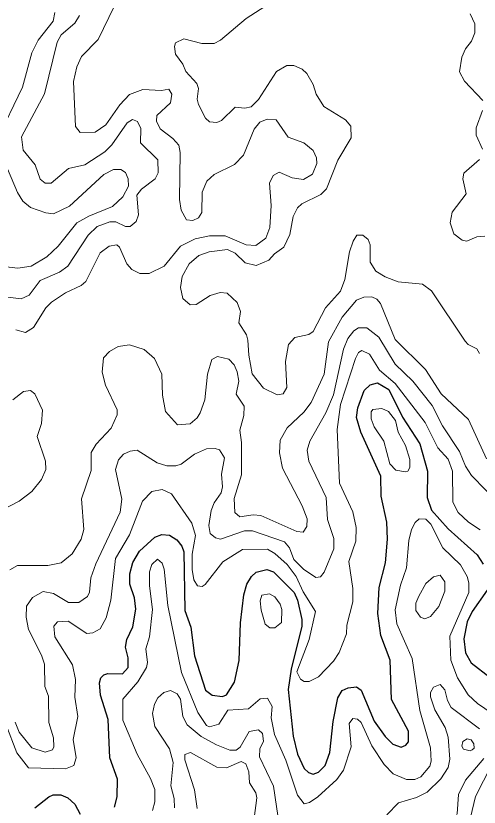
# Model space of a CAD drawing. Extents: x 577 to 602.9, y 7483.8 to 7511.6.
# Drawn here: x 584.536 to 585.493, y 7499.086 to 7500.722 of the extents above; entities that cross this region are included whole.
import ezdxf

# ---------------------------------------------------------------- set-up
doc = ezdxf.new("R2010")
doc.units = 0
doc.header["$LTSCALE"] = 0.032
doc.layers.add('1', color=7, linetype='Continuous', lineweight=25)
doc.layers.add('2', color=7, linetype='Continuous', lineweight=13)

msp = doc.modelspace()

# ---------------------------------------------------------------- linework, layer by layer
at = {"layer": '1'}
for points in [[(585.0228, 7499.5632), (585.0323, 7499.572), (585.0546, 7499.5775), (585.0681, 7499.5728), (585.1111, 7499.5298), (585.1182, 7499.5139), (585.127, 7499.4742), (585.127, 7499.4606), (585.1047, 7499.3716), (585.0983, 7499.3294), (585.1087, 7499.2332), (585.1182, 7499.1959), (585.1317, 7499.1664), (585.1405, 7499.1577), (585.15, 7499.1545), (585.1611, 7499.1585), (585.1747, 7499.172), (585.185, 7499.199), (585.1914, 7499.2634), (585.2009, 7499.3119), (585.2104, 7499.3271), (585.2224, 7499.3326), (585.2399, 7499.335), (585.2494, 7499.3278), (585.2764, 7499.2642), (585.2987, 7499.2324), (585.3146, 7499.2165), (585.3321, 7499.2102), (585.3417, 7499.2141), (585.3472, 7499.2213), (585.3472, 7499.2436), (585.3122, 7499.3088), (585.3091, 7499.3899), (585.29, 7499.4408), (585.2836, 7499.4869), (585.2868, 7499.5402), (585.2995, 7499.5911), (585.3035, 7499.6404), (585.3027, 7499.6753), (585.2908, 7499.7294), (585.29, 7499.7708), (585.2486, 7499.8614), (585.2399, 7499.8916), (585.2423, 7499.9115), (585.2558, 7499.9473), (585.2677, 7499.9592), (585.2828, 7499.9632), (585.3067, 7499.9497), (585.3345, 7499.8924), (585.3703, 7499.8376), (585.3862, 7499.7811), (585.3854, 7499.7262), (585.3949, 7499.7), (585.4291, 7499.6618), (585.4888, 7499.6078), (585.5015, 7499.5887)], [(584.7397, 7499.0861), (584.7453, 7499.1076), (584.7461, 7499.1442), (584.7302, 7499.1879), (584.727, 7499.2674), (584.7111, 7499.3175), (584.7087, 7499.343), (584.7119, 7499.3533), (584.7182, 7499.3597), (584.7262, 7499.3628), (584.7564, 7499.362), (584.7683, 7499.3748), (584.7683, 7499.3946), (584.7628, 7499.4169), (584.7651, 7499.4328), (584.7779, 7499.4591), (584.7842, 7499.4956), (584.7811, 7499.5187), (584.7715, 7499.5473), (584.7715, 7499.5688), (584.7779, 7499.5918), (584.7914, 7499.6157), (584.8232, 7499.6443), (584.8375, 7499.6499), (584.8534, 7499.6483), (584.8685, 7499.6388), (584.8789, 7499.626), (584.8828, 7499.6141), (584.8852, 7499.4925), (584.8979, 7499.4583), (584.9051, 7499.3994), (584.9282, 7499.3278), (584.9417, 7499.3175), (584.9631, 7499.3151), (584.9711, 7499.3183), (584.9878, 7499.3445), (584.9973, 7499.3891), (585.0005, 7499.467), (585.0069, 7499.5251), (585.0132, 7499.5473), (585.0228, 7499.5632)], [(585.5094, 7499.5346), (585.4784, 7499.4909), (585.4681, 7499.4694), (585.4617, 7499.4344), (585.4649, 7499.405), (585.4768, 7499.3843), (585.5158, 7499.3541)], [(584.5751, 7499.0845), (584.6045, 7499.1076), (584.6133, 7499.1116), (584.6292, 7499.1116), (584.6435, 7499.1052), (584.6578, 7499.0925), (584.6689, 7499.0718)]]:
    msp.add_lwpolyline(points, dxfattribs=at)
at = {"layer": '2'}
for points in [[(584.9894, 7500.5333), (584.9608, 7500.5055), (584.9512, 7500.5015), (584.9361, 7500.5031), (584.9282, 7500.5103), (584.9131, 7500.5389), (584.9107, 7500.55), (584.9131, 7500.5723), (584.9099, 7500.5826), (584.8876, 7500.6073), (584.8812, 7500.6224), (584.8661, 7500.6431), (584.8638, 7500.659), (584.8661, 7500.6661), (584.8828, 7500.6749), (584.9202, 7500.6653), (584.9457, 7500.6653), (584.9592, 7500.6717), (585.0117, 7500.717), (585.0816, 7500.7623)], [(584.7389, 7500.7417), (584.7063, 7500.6733), (584.6721, 7500.6383), (584.6618, 7500.6168), (584.6554, 7500.5866), (584.6594, 7500.4936), (584.6689, 7500.4809), (584.6999, 7500.4816), (584.7222, 7500.4968), (584.7508, 7500.5381), (584.7707, 7500.5596), (584.7985, 7500.5699), (584.8367, 7500.5675), (584.8518, 7500.5707), (584.8582, 7500.5604), (584.8558, 7500.5421), (584.8272, 7500.5158), (584.8264, 7500.5047), (584.8343, 7500.4888), (584.8606, 7500.4689), (584.8725, 7500.4546), (584.8757, 7500.4395), (584.8741, 7500.3425), (584.8773, 7500.3202), (584.8884, 7500.3003), (584.9019, 7500.2988), (584.9131, 7500.3043), (584.9202, 7500.3155), (584.921, 7500.3576), (584.9305, 7500.3807), (584.9457, 7500.3942), (584.9878, 7500.4149), (585.0061, 7500.4339), (585.0284, 7500.488), (585.0403, 7500.5023), (585.0554, 7500.5087), (585.0737, 7500.5071), (585.0983, 7500.4713), (585.1309, 7500.4594), (585.15, 7500.4435), (585.1572, 7500.4284), (585.158, 7500.4172), (585.1492, 7500.395), (585.1301, 7500.3838), (585.1071, 7500.387), (585.08, 7500.399), (585.0673, 7500.3918), (585.0602, 7500.3759), (585.0633, 7500.3298), (585.061, 7500.2844), (585.0522, 7500.2622), (585.0315, 7500.2471), (585.0117, 7500.2487), (584.9687, 7500.2677), (584.9361, 7500.2677), (584.9067, 7500.2614), (584.8765, 7500.2463), (584.8423, 7500.2049), (584.8113, 7500.1898), (584.7922, 7500.1898), (584.7755, 7500.1978), (584.7651, 7500.2097), (584.75, 7500.2439), (584.7445, 7500.2487), (584.7286, 7500.2463), (584.7103, 7500.232), (584.6809, 7500.1731), (584.6713, 7500.1644), (584.6387, 7500.1493), (584.6101, 7500.1302), (584.5982, 7500.1183)], [(584.6165, 7500.7289), (584.6133, 7500.7115), (584.5823, 7500.6717), (584.5695, 7500.6455), (584.5497, 7500.5747), (584.4964, 7500.4642)], [(584.5473, 7500.1373), (584.564, 7500.1445), (584.5862, 7500.1747), (584.626, 7500.1922), (584.6435, 7500.2049), (584.6856, 7500.2685), (584.7039, 7500.2868), (584.7302, 7500.2964), (584.7429, 7500.2964), (584.7628, 7500.2868), (584.7723, 7500.2868), (584.785, 7500.2972), (584.7898, 7500.3107), (584.7858, 7500.3512), (584.7954, 7500.364), (584.824, 7500.3854), (584.8304, 7500.3974), (584.8296, 7500.4244), (584.7938, 7500.4594), (584.7946, 7500.4896), (584.7874, 7500.5039), (584.7771, 7500.5079), (584.7659, 7500.5007), (584.7341, 7500.4554), (584.7198, 7500.4411), (584.6785, 7500.4141), (584.6451, 7500.4069), (584.6093, 7500.3759), (584.5966, 7500.3759), (584.5862, 7500.3846), (584.5759, 7500.4141), (584.5512, 7500.4443), (584.5481, 7500.4721), (584.595, 7500.5612), (584.6212, 7500.6677), (584.63, 7500.6828), (584.6578, 7500.7067), (584.6673, 7500.7226)], [(585.4744, 7500.7266), (585.484, 7500.7059), (585.484, 7500.6868), (585.4776, 7500.6701), (585.4649, 7500.6542), (585.457, 7500.6367), (585.4522, 7500.6065), (585.4625, 7500.5874), (585.5007, 7500.5469)], [(585.4935, 7500.0244), (585.488, 7500.034), (585.4705, 7500.0427), (585.4641, 7500.0499), (585.3949, 7500.154), (585.3758, 7500.1676), (585.3257, 7500.1723), (585.2987, 7500.1827), (585.2796, 7500.1946), (585.2677, 7500.2129), (585.2677, 7500.2487), (585.2637, 7500.2598), (585.2526, 7500.2685), (585.2407, 7500.2685), (585.2327, 7500.2566), (585.2256, 7500.2344), (585.216, 7500.1771), (585.2065, 7500.1532), (585.1755, 7500.1183), (585.15, 7500.0697), (585.1413, 7500.0634), (585.1126, 7500.057), (585.0991, 7500.0427), (585.0928, 7500.0077), (585.0959, 7499.9537), (585.088, 7499.9409), (585.0761, 7499.9385), (585.0474, 7499.9521), (585.0244, 7499.9823), (585.0172, 7500.0204), (585.0156, 7500.0515), (585.0124, 7500.0626), (584.9965, 7500.0872), (585.0005, 7500.1111), (584.9934, 7500.1294), (584.9727, 7500.1485), (584.9584, 7500.1501), (584.9377, 7500.1437), (584.9083, 7500.1254), (584.8964, 7500.1246), (584.8812, 7500.1381), (584.8765, 7500.1604), (584.8797, 7500.1835), (584.894, 7500.2097), (584.9138, 7500.2264), (584.9353, 7500.2344), (584.9735, 7500.2391), (584.9894, 7500.2312), (585.0101, 7500.2113), (585.0323, 7500.2057), (585.0586, 7500.2169), (585.0705, 7500.2304), (585.0896, 7500.2439), (585.1023, 7500.2701), (585.1087, 7500.3075), (585.1182, 7500.325), (585.127, 7500.3337), (585.1659, 7500.3528), (585.1778, 7500.3648), (585.2009, 7500.4236), (585.2287, 7500.4697), (585.2279, 7500.4944), (585.2168, 7500.5071), (585.1723, 7500.5349), (585.1564, 7500.5604), (585.15, 7500.5803), (585.1373, 7500.6033), (585.1278, 7500.6121), (585.1103, 7500.6192), (585.0959, 7500.6192), (585.0745, 7500.6073), (585.0371, 7500.5492), (585.022, 7500.5341), (585.0093, 7500.531), (584.9894, 7500.5333)], [(585.4999, 7500.5262), (585.4872, 7500.4904), (585.4872, 7500.4753), (585.4999, 7500.4467)], [(585.4935, 7500.4252), (585.4617, 7500.3966), (585.4593, 7500.3854), (585.4665, 7500.3544), (585.4371, 7500.3163), (585.4331, 7500.294), (585.441, 7500.2717), (585.4577, 7500.2582), (585.4673, 7500.2566), (585.488, 7500.2654), (585.5047, 7500.267)], [(584.5186, 7500.4061), (584.5393, 7500.3568), (584.5505, 7500.3393), (584.5664, 7500.3258), (584.5982, 7500.3147), (584.6141, 7500.3131), (584.6467, 7500.329), (584.7182, 7500.3942), (584.7381, 7500.4045), (584.7532, 7500.4045), (584.7628, 7500.3982), (584.7683, 7500.3854), (584.7691, 7500.3703), (584.7572, 7500.3481), (584.7357, 7500.3282), (584.6872, 7500.3083), (584.6618, 7500.294), (584.6236, 7500.2463), (584.6005, 7500.224), (584.5679, 7500.2049), (584.5401, 7500.2002), (584.5043, 7500.2049)], [(584.5194, 7500.1405), (584.5473, 7500.1373)], [(584.8701, 7499.8765), (584.8964, 7499.8789), (584.9107, 7499.8908), (584.917, 7499.9012), (584.9266, 7499.9282), (584.9321, 7499.9815), (584.9409, 7500.0117), (584.9528, 7500.0181), (584.9759, 7500.0125), (584.987, 7500.0006), (584.9934, 7499.9863), (584.9965, 7499.9672), (584.991, 7499.9401), (585.0077, 7499.9155), (585.0069, 7499.8956), (584.9989, 7499.8654), (585.0021, 7499.8399), (585.0021, 7499.7731), (584.987, 7499.7246), (584.9886, 7499.6952), (584.9989, 7499.6865), (585.026, 7499.6904), (585.0419, 7499.6889), (585.1166, 7499.6563), (585.1293, 7499.6547), (585.1373, 7499.6666), (585.1381, 7499.6825), (585.1278, 7499.7095), (585.0872, 7499.7867), (585.0808, 7499.8185), (585.0824, 7499.8447), (585.0967, 7499.8702), (585.1309, 7499.9028), (585.146, 7499.9226), (585.1731, 7499.9815), (585.1818, 7500.0483), (585.2104, 7500.0992), (585.2399, 7500.1342), (585.255, 7500.1405), (585.2717, 7500.1413), (585.282, 7500.1365), (585.2892, 7500.1278), (585.3194, 7500.053), (585.3822, 7499.991), (585.4148, 7499.9409), (585.4713, 7499.8877), (585.5086, 7499.8065)], [(584.5982, 7500.1183), (584.5727, 7500.0777), (584.556, 7500.0674), (584.5361, 7500.0729)], [(585.5365, 7499.7111), (585.4776, 7499.7716), (585.4649, 7499.7914), (585.4522, 7499.8217), (585.4172, 7499.8749), (585.3957, 7499.9163), (585.356, 7499.9672), (585.3194, 7500.0022), (585.286, 7500.0578), (585.2613, 7500.0769), (585.2438, 7500.0769), (585.2343, 7500.0713), (585.2216, 7500.0554), (585.2128, 7500.0332), (585.1922, 7499.9385), (585.1763, 7499.9012), (585.1437, 7499.8431), (585.1381, 7499.824), (585.1413, 7499.8018), (585.1771, 7499.7262), (585.1802, 7499.6809), (585.193, 7499.6419), (585.193, 7499.6205), (585.1731, 7499.572), (585.1651, 7499.5624), (585.1556, 7499.5608), (585.1301, 7499.5783), (585.1103, 7499.5982), (585.1015, 7499.6221), (585.0912, 7499.6348), (585.0252, 7499.6578), (585.0085, 7499.6578), (584.9592, 7499.6404), (584.9488, 7499.6427), (584.9377, 7499.6523), (584.9345, 7499.6682), (584.9393, 7499.6992), (584.9457, 7499.7151), (584.96, 7499.7358), (584.9631, 7499.7485), (584.9608, 7499.7747), (584.9671, 7499.8081), (584.9568, 7499.8248), (584.948, 7499.828), (584.9298, 7499.8272), (584.9051, 7499.8161), (584.8773, 7499.7954), (584.8669, 7499.7922), (584.8478, 7499.7922), (584.828, 7499.7978), (584.7866, 7499.824), (584.7723, 7499.8224), (584.7588, 7499.8161), (584.7485, 7499.8042), (584.7421, 7499.7843), (584.7548, 7499.7231), (584.7516, 7499.696), (584.7015, 7499.5895), (584.6912, 7499.56), (584.688, 7499.5306), (584.684, 7499.5219), (584.6665, 7499.5091), (584.6451, 7499.5091), (584.6141, 7499.5282), (584.5926, 7499.5322), (584.5703, 7499.5195)], [(584.5155, 7499.2579), (584.5385, 7499.1982), (584.5624, 7499.1672), (584.6387, 7499.1656), (584.6562, 7499.172), (584.661, 7499.1879), (584.6546, 7499.2261), (584.6642, 7499.2738), (584.6578, 7499.3135), (584.6594, 7499.3501), (584.653, 7499.3803), (584.6165, 7499.4384), (584.6149, 7499.4606), (584.622, 7499.4694), (584.6443, 7499.471), (584.6825, 7499.4455), (584.6952, 7499.4463), (584.7103, 7499.4551), (584.723, 7499.4773), (584.7325, 7499.5139), (584.7421, 7499.6006), (584.7707, 7499.6491), (584.7978, 7499.7191), (584.8168, 7499.739), (584.8383, 7499.7429), (584.8574, 7499.7342), (584.8995, 7499.673), (584.9075, 7499.6475), (584.9003, 7499.6093), (584.9003, 7499.5775), (584.9035, 7499.5561), (584.9115, 7499.5441), (584.921, 7499.5425), (584.9274, 7499.5465), (584.9639, 7499.5934), (585.0045, 7499.6189), (585.0562, 7499.6197), (585.0713, 7499.6109), (585.0967, 7499.5879), (585.115, 7499.5632), (585.1293, 7499.5314), (585.1548, 7499.4909), (585.1421, 7499.4328), (585.1166, 7499.366), (585.1238, 7499.3509), (585.1317, 7499.3461), (585.1421, 7499.3461), (585.1611, 7499.3557), (585.1922, 7499.3883), (585.2041, 7499.4058), (585.2192, 7499.4447), (585.22, 7499.4622), (585.2319, 7499.5107), (585.2319, 7499.5386), (585.224, 7499.5942), (585.2383, 7499.6364), (585.2391, 7499.6642), (585.2319, 7499.6968), (585.2049, 7499.7557), (585.2001, 7499.867), (585.2065, 7499.9187), (585.2375, 7500.0141), (585.2438, 7500.026), (585.251, 7500.03), (585.2669, 7500.0228), (585.2876, 7499.9894), (585.3194, 7499.9624), (585.3814, 7499.8813), (585.4077, 7499.8288), (585.4291, 7499.8058), (585.4379, 7499.7811), (585.4387, 7499.7167), (585.4498, 7499.6952), (585.4713, 7499.6753), (585.4951, 7499.6594)], [(584.5234, 7499.5767), (584.5393, 7499.5855), (584.6021, 7499.5855), (584.63, 7499.5911), (584.6522, 7499.6101), (584.6713, 7499.6404), (584.6769, 7499.6602), (584.6721, 7499.7238), (584.692, 7499.7819), (584.692, 7499.8193), (584.7023, 7499.8368), (584.7333, 7499.8694), (584.7453, 7499.8972), (584.7453, 7499.9075), (584.7214, 7499.9584), (584.7143, 7499.9855), (584.7174, 7500.0149), (584.7294, 7500.0284), (584.7477, 7500.0387), (584.7707, 7500.0419), (584.8009, 7500.0324), (584.8224, 7500.0141), (584.8375, 7499.9815), (584.8391, 7499.9377), (584.8455, 7499.9044), (584.8701, 7499.8765)], [(584.5298, 7499.9282), (584.552, 7499.9457), (584.5664, 7499.9473), (584.5751, 7499.9409), (584.591, 7499.9067), (584.5894, 7499.8797), (584.5799, 7499.8527), (584.5974, 7499.8018), (584.5982, 7499.7843), (584.5894, 7499.7636), (584.5695, 7499.739), (584.5433, 7499.7191), (584.5099, 7499.7016)], [(585.3727, 7499.1489), (585.391, 7499.1712), (585.3941, 7499.1815), (585.3925, 7499.2086), (585.3703, 7499.2857), (585.3544, 7499.3938), (585.3234, 7499.4654), (585.3194, 7499.494), (585.3305, 7499.5449), (585.3432, 7499.5807), (585.348, 7499.6372), (585.3536, 7499.6602), (585.3607, 7499.6745), (585.3695, 7499.6825), (585.383, 7499.6817), (585.3933, 7499.6714), (585.418, 7499.6221), (585.4546, 7499.5871), (585.4681, 7499.5632), (585.4721, 7499.5497), (585.4721, 7499.5298), (585.4323, 7499.44), (585.4347, 7499.3899), (585.4482, 7499.3533), (585.4705, 7499.3183), (585.4896, 7499.3008), (585.5349, 7499.2698)], [(584.8184, 7499.079), (584.8232, 7499.0972), (584.8232, 7499.1227), (584.8145, 7499.1458), (584.7866, 7499.1959), (584.7572, 7499.2658), (584.7572, 7499.3096), (584.7882, 7499.3453), (584.8057, 7499.3748), (584.8081, 7499.3851), (584.8049, 7499.4137), (584.8121, 7499.4384), (584.8184, 7499.4948), (584.8121, 7499.5441), (584.8121, 7499.5728), (584.8168, 7499.5879), (584.8288, 7499.599), (584.8383, 7499.5903), (584.8423, 7499.5783), (584.8502, 7499.5028), (584.8781, 7499.3644), (584.9123, 7499.2817), (584.9298, 7499.2547), (584.9361, 7499.2523), (584.9552, 7499.2579), (584.9743, 7499.2865), (585.0164, 7499.2897), (585.0411, 7499.3104), (585.0562, 7499.3112), (585.0657, 7499.2945), (585.0633, 7499.2706), (585.0705, 7499.2364), (585.0936, 7499.1831), (585.1182, 7499.1108), (585.1317, 7499.0933), (585.1429, 7499.0957), (585.1596, 7499.1076), (585.1993, 7499.1434), (585.2128, 7499.1625), (585.2287, 7499.211), (585.2248, 7499.2595), (585.2319, 7499.2698), (585.2415, 7499.2682), (585.2494, 7499.2611), (585.2717, 7499.2133), (585.2971, 7499.1744), (585.3154, 7499.1553), (585.3432, 7499.1434), (585.3599, 7499.1434), (585.3727, 7499.1489)], [(584.5703, 7499.5195), (584.5584, 7499.502), (584.5576, 7499.4789), (584.5624, 7499.4535), (584.5894, 7499.4002), (584.595, 7499.3819), (584.5958, 7499.3358), (584.6037, 7499.3159), (584.6045, 7499.2611), (584.6141, 7499.2292), (584.6149, 7499.211), (584.6117, 7499.2046), (584.5966, 7499.1998), (584.5695, 7499.2086), (584.5433, 7499.2412), (584.5345, 7499.2618)], [(585.0808, 7499.0456), (585.0681, 7499.1299), (585.0395, 7499.1903), (585.0403, 7499.207), (585.0474, 7499.2229), (585.0458, 7499.2388), (585.0371, 7499.2459), (585.018, 7499.2428), (584.9997, 7499.2102), (584.991, 7499.2038), (584.9783, 7499.2038), (584.9504, 7499.2149), (584.9186, 7499.2324), (584.89, 7499.2563), (584.8812, 7499.2738), (584.8765, 7499.3096), (584.8693, 7499.3207), (584.8558, 7499.3271), (584.8415, 7499.3231), (584.8296, 7499.3119)], [(585.4935, 7499.2483), (585.4355, 7499.2921), (585.4275, 7499.3064), (585.422, 7499.3286), (585.4124, 7499.3398), (585.3989, 7499.3342), (585.3925, 7499.3231), (585.3925, 7499.3143), (585.4013, 7499.2873), (585.4228, 7499.2507), (585.4291, 7499.2308), (585.4323, 7499.1855), (585.4291, 7499.168), (585.414, 7499.145), (585.3854, 7499.1171), (585.3639, 7499.106), (585.3265, 7499.0949), (585.3027, 7499.0702)], [(584.8296, 7499.3119), (584.8224, 7499.2992), (584.8184, 7499.2801), (584.8232, 7499.2531), (584.8534, 7499.207), (584.8614, 7499.1784)], [(585.0252, 7499.0376), (585.0339, 7499.1052), (585.0315, 7499.1155), (585.0188, 7499.1362), (585.0172, 7499.1593), (585.0109, 7499.176), (585.0013, 7499.1807), (584.9711, 7499.1672), (584.9512, 7499.1688), (584.8971, 7499.199), (584.8852, 7499.1951), (584.8852, 7499.1839), (584.9051, 7499.1219), (584.9107, 7499.0837)], [(585.5357, 7499.207), (585.4856, 7499.1084), (585.4752, 7499.0646), (585.4434, 7498.9875), (585.445, 7498.9645), (585.4538, 7498.9525), (585.4649, 7498.9462), (585.5007, 7498.943)], [(584.8614, 7499.1784), (584.8566, 7499.1306), (584.863, 7499.1044), (584.8638, 7499.0845)], [(585.5206, 7498.8913), (585.4617, 7498.9239), (585.4355, 7498.9454), (585.4259, 7498.9621), (585.4196, 7498.9947), (585.4236, 7499.0241), (585.4474, 7499.0726), (585.4506, 7499.1124), (585.4649, 7499.1418), (585.5031, 7499.1871)]]:
    msp.add_lwpolyline(points, dxfattribs=at)
for points in [[(585.3202, 7499.8853), (585.3059, 7499.9044), (585.2924, 7499.9107), (585.2733, 7499.9083), (585.2701, 7499.9036), (585.2701, 7499.8892), (585.2764, 7499.8725), (585.2963, 7499.8431), (585.3083, 7499.7962), (585.321, 7499.7827), (585.3409, 7499.7795), (585.3456, 7499.7811), (585.3496, 7499.7883), (585.3496, 7499.805), (585.3409, 7499.8336), (585.3257, 7499.8614)], [(585.3687, 7499.5227), (585.3623, 7499.5076), (585.3623, 7499.4925), (585.3719, 7499.4789), (585.3806, 7499.4758), (585.3925, 7499.4805), (585.41, 7499.5012), (585.422, 7499.533), (585.422, 7499.5521), (585.4124, 7499.5656), (585.3989, 7499.5624), (585.383, 7499.5489)], [(585.0856, 7499.4948), (585.0848, 7499.4678), (585.0713, 7499.4567), (585.061, 7499.4567), (585.0514, 7499.4646), (585.0427, 7499.4932), (585.0411, 7499.5131), (585.0443, 7499.5243), (585.0602, 7499.5274), (585.0713, 7499.5211), (585.0824, 7499.506)], [(585.4681, 7499.2277), (585.4767, 7499.2253), (585.4824, 7499.2173), (585.4826, 7499.2082), (585.4784, 7499.2046), (585.4744, 7499.203), (585.4609, 7499.2062), (585.457, 7499.2125), (585.4593, 7499.2221)]]:
    msp.add_lwpolyline(points, close=True, dxfattribs=at)

doc.saveas('drawing.dxf')
